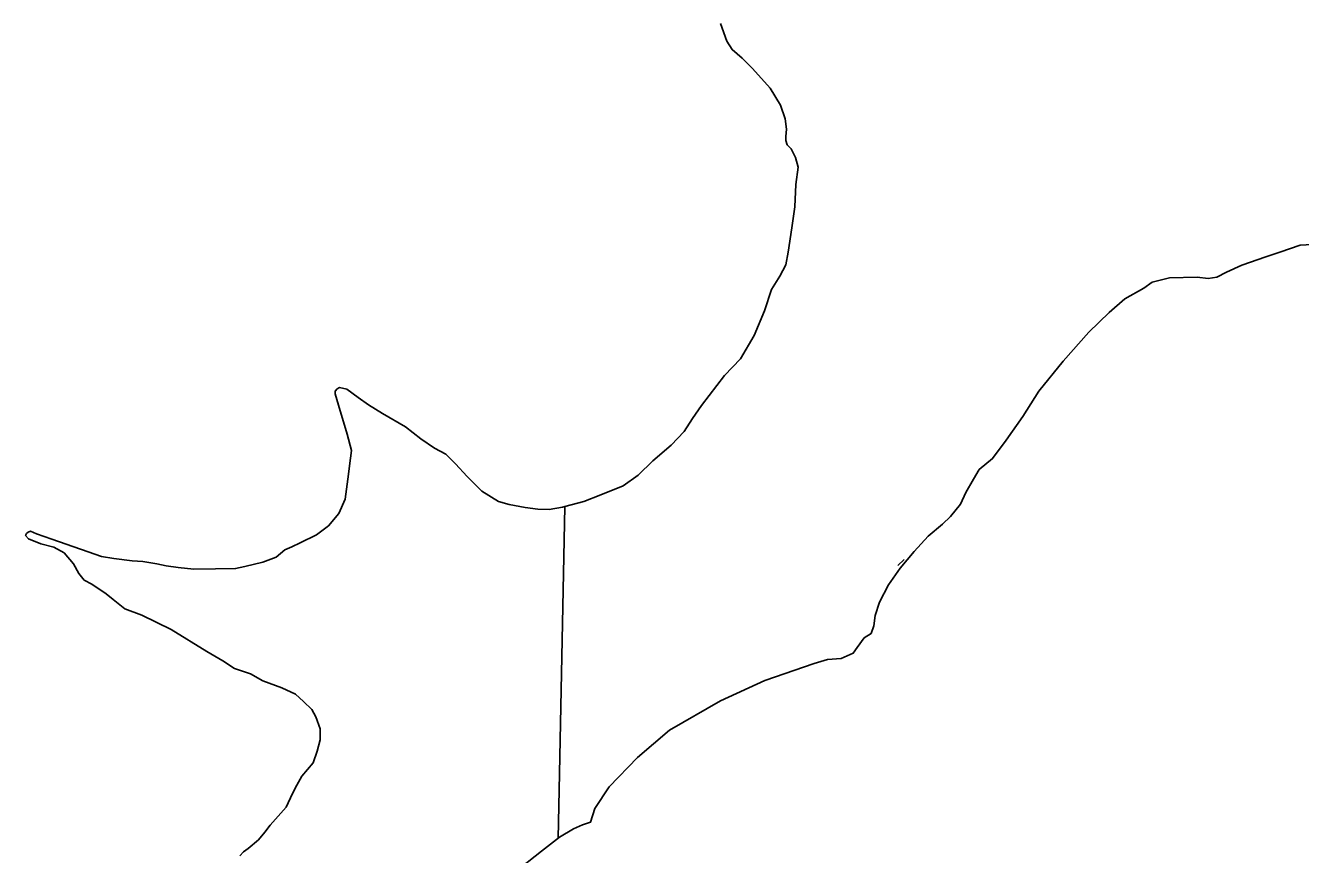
# Model space of a CAD drawing. Extents: x -939622 to -934245, y 1383184 to 1385301.
# Drawn here: x -935523.654 to -935519.532, y 1384279.071 to 1384281.752 of the extents above; entities that cross this region are included whole.
import ezdxf

# ---------------------------------------------------------------- set-up
doc = ezdxf.new("R2010")
doc.units = 0
doc.layers.add('2', color=7, linetype='Continuous')
doc.layers.add('9', color=7, linetype='Continuous')

msp = doc.modelspace()

# ---------------------------------------------------------------- linework, layer by layer
at = {"layer": '2'}
for points in [[(-935521.6758, 1384279.3848), (-935521.7667, 1384279.2897), (-935521.8132, 1384279.22), (-935521.8279, 1384279.1756), (-935521.8533, 1384279.1671), (-935521.8829, 1384279.1545), (-935521.9272, 1384279.127), (-935521.9321, 1384279.1233), (-935521.9272, 1384279.3335), (-935521.9108, 1384280.1964), (-935521.8489, 1384280.2126), (-935521.7939, 1384280.2338), (-935521.7221, 1384280.2634), (-935521.6735, 1384280.2982), (-935521.626, 1384280.3437), (-935521.5668, 1384280.3944), (-935521.5246, 1384280.4388), (-935521.4981, 1384280.4811), (-935521.4686, 1384280.5233), (-935521.3946, 1384280.6205), (-935521.3429, 1384280.6734), (-935521.2985, 1384280.7495), (-935521.2647, 1384280.8287), (-935521.2425, 1384280.8985), (-935521.215, 1384280.9407), (-935521.196, 1384280.9777), (-935521.1886, 1384281.0189), (-935521.177, 1384281.0971), (-935521.1664, 1384281.1658), (-935521.1633, 1384281.2377), (-935521.1559, 1384281.2935), (-935521.1643, 1384281.3252), (-935521.1791, 1384281.3526), (-935521.1918, 1384281.3653), (-935521.196, 1384281.3801), (-935521.196, 1384281.3928), (-935521.1939, 1384281.416), (-935521.1981, 1384281.4496), (-935521.2129, 1384281.4942), (-935521.2467, 1384281.5492), (-935521.3038, 1384281.6126), (-935521.3376, 1384281.6464), (-935521.3693, 1384281.6739), (-935521.3862, 1384281.7014), (-935521.4073, 1384281.7584)], [(-935521.6758, 1384279.3848), (-935521.7667, 1384279.2897), (-935521.8132, 1384279.22), (-935521.8279, 1384279.1756), (-935521.8533, 1384279.1671), (-935521.8829, 1384279.1545), (-935521.9272, 1384279.127), (-935521.9321, 1384279.1233), (-935521.9272, 1384279.3335), (-935521.9108, 1384280.1964), (-935521.8489, 1384280.2126), (-935521.7939, 1384280.2338), (-935521.7221, 1384280.2634), (-935521.6735, 1384280.2982), (-935521.626, 1384280.3437), (-935521.5668, 1384280.3944), (-935521.5246, 1384280.4388), (-935521.4981, 1384280.4811), (-935521.4686, 1384280.5233), (-935521.3946, 1384280.6205), (-935521.3429, 1384280.6734), (-935521.2985, 1384280.7495), (-935521.2647, 1384280.8287), (-935521.2425, 1384280.8985), (-935521.215, 1384280.9407), (-935521.196, 1384280.9777), (-935521.1886, 1384281.0189), (-935521.177, 1384281.0971), (-935521.1664, 1384281.1658), (-935521.1633, 1384281.2377), (-935521.1559, 1384281.2935), (-935521.1643, 1384281.3252), (-935521.1791, 1384281.3526), (-935521.1918, 1384281.3653), (-935521.196, 1384281.3801), (-935521.196, 1384281.3928), (-935521.1939, 1384281.416), (-935521.1981, 1384281.4496), (-935521.2129, 1384281.4942), (-935521.2467, 1384281.5492), (-935521.3038, 1384281.6126), (-935521.3376, 1384281.6464), (-935521.3693, 1384281.6739), (-935521.3862, 1384281.7014), (-935521.4073, 1384281.7584)], [(-935519.4165, 1384281.0477), (-935519.5325, 1384281.0415), (-935519.5989, 1384281.0187), (-935519.6444, 1384281.0042), (-935519.7211, 1384280.9772), (-935519.7709, 1384280.9544), (-935519.8019, 1384280.9378), (-935519.8309, 1384280.9337), (-935519.8662, 1384280.9378), (-935519.9553, 1384280.9358), (-935520.0112, 1384280.9213), (-935520.0382, 1384280.9026), (-935520.1003, 1384280.8674), (-935520.1501, 1384280.8238), (-935520.2164, 1384280.7596), (-935520.2993, 1384280.6663), (-935520.378, 1384280.5689), (-935520.4298, 1384280.488), (-935520.4837, 1384280.4113), (-935520.5272, 1384280.3512), (-935520.5708, 1384280.3159), (-935520.5894, 1384280.2849), (-935520.6143, 1384280.2413), (-935520.6309, 1384280.204), (-935520.664, 1384280.1646), (-935520.6889, 1384280.1397), (-935520.7353, 1384280.1011), (-935520.7809, 1384280.0514), (-935520.8265, 1384279.9975), (-935520.8638, 1384279.9436), (-935520.8928, 1384279.8876), (-935520.9073, 1384279.8441), (-935520.9115, 1384279.8109), (-935520.9197, 1384279.786), (-935520.9425, 1384279.7715), (-935520.9653, 1384279.7404), (-935520.9778, 1384279.7218), (-935521.0171, 1384279.7052), (-935521.061, 1384279.7018), (-935521.1042, 1384279.6886), (-935521.2638, 1384279.6342), (-935521.4075, 1384279.5687), (-935521.5723, 1384279.4736), (-935521.6758, 1384279.3848)], [(-935519.4165, 1384281.0477), (-935519.5325, 1384281.0415), (-935519.5989, 1384281.0187), (-935519.6444, 1384281.0042), (-935519.7211, 1384280.9772), (-935519.7709, 1384280.9544), (-935519.8019, 1384280.9378), (-935519.8309, 1384280.9337), (-935519.8662, 1384280.9378), (-935519.9553, 1384280.9358), (-935520.0112, 1384280.9213), (-935520.0382, 1384280.9026), (-935520.1003, 1384280.8674), (-935520.1501, 1384280.8238), (-935520.2164, 1384280.7596), (-935520.2993, 1384280.6663), (-935520.378, 1384280.5689), (-935520.4298, 1384280.488), (-935520.4837, 1384280.4113), (-935520.5272, 1384280.3512), (-935520.5708, 1384280.3159), (-935520.5894, 1384280.2849), (-935520.6143, 1384280.2413), (-935520.6309, 1384280.204), (-935520.664, 1384280.1646), (-935520.6889, 1384280.1397), (-935520.7353, 1384280.1011), (-935520.7809, 1384280.0514), (-935520.8265, 1384279.9975), (-935520.8638, 1384279.9436), (-935520.8928, 1384279.8876), (-935520.9073, 1384279.8441), (-935520.9115, 1384279.8109), (-935520.9197, 1384279.786), (-935520.9425, 1384279.7715), (-935520.9653, 1384279.7404), (-935520.9778, 1384279.7218), (-935521.0171, 1384279.7052), (-935521.061, 1384279.7018), (-935521.1042, 1384279.6886), (-935521.2638, 1384279.6342), (-935521.4075, 1384279.5687), (-935521.5723, 1384279.4736), (-935521.6758, 1384279.3848)]]:
    msp.add_lwpolyline(points, dxfattribs=at)
at = {"layer": '9'}
for points in [[(-935521.9175, 1384280.1947), (-935521.9108, 1384280.1964), (-935521.8489, 1384280.2126), (-935521.7939, 1384280.2338), (-935521.7221, 1384280.2634), (-935521.6735, 1384280.2982), (-935521.626, 1384280.3437), (-935521.5668, 1384280.3944), (-935521.5246, 1384280.4388), (-935521.4981, 1384280.4811), (-935521.4686, 1384280.5233), (-935521.3946, 1384280.6205), (-935521.3429, 1384280.6734), (-935521.2985, 1384280.7495), (-935521.2647, 1384280.8287), (-935521.2425, 1384280.8985), (-935521.215, 1384280.9407), (-935521.196, 1384280.9777), (-935521.1886, 1384281.0189), (-935521.177, 1384281.0971), (-935521.1664, 1384281.1658), (-935521.1633, 1384281.2377), (-935521.1559, 1384281.2935), (-935521.1643, 1384281.3252), (-935521.1791, 1384281.3526), (-935521.1918, 1384281.3653), (-935521.196, 1384281.3801), (-935521.196, 1384281.3928), (-935521.1939, 1384281.416), (-935521.1981, 1384281.4496), (-935521.2129, 1384281.4942), (-935521.2467, 1384281.5492), (-935521.3038, 1384281.6126), (-935521.3376, 1384281.6464), (-935521.3693, 1384281.6739), (-935521.3862, 1384281.7014), (-935521.4073, 1384281.7584)], [(-935521.9108, 1384280.1964), (-935521.8489, 1384280.2126), (-935521.7939, 1384280.2338), (-935521.7221, 1384280.2634), (-935521.6735, 1384280.2982), (-935521.626, 1384280.3437), (-935521.5668, 1384280.3944), (-935521.5246, 1384280.4388), (-935521.4981, 1384280.4811), (-935521.4686, 1384280.5233), (-935521.3946, 1384280.6205), (-935521.3429, 1384280.6734), (-935521.2985, 1384280.7495), (-935521.2647, 1384280.8287), (-935521.2425, 1384280.8985), (-935521.215, 1384280.9407), (-935521.196, 1384280.9777), (-935521.1886, 1384281.0189), (-935521.177, 1384281.0971), (-935521.1664, 1384281.1658), (-935521.1633, 1384281.2377), (-935521.1559, 1384281.2935), (-935521.1643, 1384281.3252), (-935521.1791, 1384281.3526), (-935521.1918, 1384281.3653), (-935521.196, 1384281.3801), (-935521.196, 1384281.3928), (-935521.1939, 1384281.416), (-935521.1981, 1384281.4496), (-935521.2129, 1384281.4942), (-935521.2467, 1384281.5492), (-935521.3038, 1384281.6126), (-935521.3376, 1384281.6464), (-935521.3693, 1384281.6739), (-935521.3862, 1384281.7014), (-935521.4073, 1384281.7584)], [(-935519.4165, 1384281.0477), (-935519.5325, 1384281.0415), (-935519.5989, 1384281.0187), (-935519.6444, 1384281.0042), (-935519.7211, 1384280.9772), (-935519.7709, 1384280.9544), (-935519.8019, 1384280.9378), (-935519.8309, 1384280.9337), (-935519.8662, 1384280.9378), (-935519.9553, 1384280.9358), (-935520.0112, 1384280.9213), (-935520.0382, 1384280.9026), (-935520.1003, 1384280.8674), (-935520.1501, 1384280.8238), (-935520.2164, 1384280.7596), (-935520.2993, 1384280.6663), (-935520.378, 1384280.5689), (-935520.4298, 1384280.488), (-935520.4837, 1384280.4113), (-935520.5272, 1384280.3512), (-935520.5708, 1384280.3159), (-935520.5894, 1384280.2849), (-935520.6143, 1384280.2413), (-935520.6309, 1384280.204), (-935520.664, 1384280.1646), (-935520.6889, 1384280.1397), (-935520.7353, 1384280.1011), (-935520.7809, 1384280.0514), (-935520.8265, 1384279.9975), (-935520.8638, 1384279.9436), (-935520.8928, 1384279.8876), (-935520.9073, 1384279.8441), (-935520.9115, 1384279.8109), (-935520.9197, 1384279.786), (-935520.9425, 1384279.7715), (-935520.9653, 1384279.7404), (-935520.9778, 1384279.7218), (-935521.0171, 1384279.7052), (-935521.061, 1384279.7018), (-935521.1042, 1384279.6886), (-935521.2638, 1384279.6342), (-935521.4075, 1384279.5687), (-935521.5723, 1384279.4736), (-935521.6758, 1384279.3848)], [(-935519.4165, 1384281.0477), (-935519.5325, 1384281.0415), (-935519.5989, 1384281.0187), (-935519.6444, 1384281.0042), (-935519.7211, 1384280.9772), (-935519.7709, 1384280.9544), (-935519.8019, 1384280.9378), (-935519.8309, 1384280.9337), (-935519.8662, 1384280.9378), (-935519.9553, 1384280.9358), (-935520.0112, 1384280.9213), (-935520.0382, 1384280.9026), (-935520.1003, 1384280.8674), (-935520.1501, 1384280.8238), (-935520.2164, 1384280.7596), (-935520.2993, 1384280.6663), (-935520.378, 1384280.5689), (-935520.4298, 1384280.488), (-935520.4837, 1384280.4113), (-935520.5272, 1384280.3512), (-935520.5708, 1384280.3159), (-935520.5894, 1384280.2849), (-935520.6143, 1384280.2413), (-935520.6309, 1384280.204), (-935520.664, 1384280.1646), (-935520.6889, 1384280.1397), (-935520.7353, 1384280.1011), (-935520.7809, 1384280.0514), (-935520.8265, 1384279.9975), (-935520.8638, 1384279.9436), (-935520.8928, 1384279.8876), (-935520.9073, 1384279.8441), (-935520.9115, 1384279.8109), (-935520.9197, 1384279.786), (-935520.9425, 1384279.7715), (-935520.9653, 1384279.7404), (-935520.9778, 1384279.7218), (-935521.0171, 1384279.7052), (-935521.061, 1384279.7018), (-935521.1042, 1384279.6886), (-935521.1042, 1384279.6886)], [(-935522.844, 1384280.033), (-935522.8154, 1384280.0563), (-935522.7933, 1384280.0658), (-935522.7658, 1384280.0795), (-935522.713, 1384280.1049), (-935522.675, 1384280.1345), (-935522.6411, 1384280.1735), (-935522.6211, 1384280.22), (-935522.6116, 1384280.2845), (-935522.6031, 1384280.3532), (-935522.5999, 1384280.3775), (-935522.6147, 1384280.4303), (-935522.6422, 1384280.5244), (-935522.6528, 1384280.5603), (-935522.6528, 1384280.5698), (-935522.6464, 1384280.5772), (-935522.639, 1384280.5814), (-935522.6158, 1384280.5762), (-935522.5788, 1384280.5487), (-935522.545, 1384280.5254), (-935522.4996, 1384280.4969), (-935522.4256, 1384280.4546), (-935522.376, 1384280.4155), (-935522.3316, 1384280.3849), (-935522.2957, 1384280.3659), (-935522.264, 1384280.3342), (-935522.226, 1384280.293), (-935522.1785, 1384280.2465), (-935522.1246, 1384280.2126), (-935522.0908, 1384280.2031), (-935522.039, 1384280.1936), (-935521.9978, 1384280.1883), (-935521.9608, 1384280.1873), (-935521.9175, 1384280.1947)], [(-935522.844, 1384280.033), (-935522.8154, 1384280.0563), (-935522.7933, 1384280.0658), (-935522.7658, 1384280.0795), (-935522.713, 1384280.1049), (-935522.675, 1384280.1345), (-935522.6411, 1384280.1735), (-935522.6211, 1384280.22), (-935522.6116, 1384280.2845), (-935522.6031, 1384280.3532), (-935522.5999, 1384280.3775), (-935522.6147, 1384280.4303), (-935522.6422, 1384280.5244), (-935522.6528, 1384280.5603), (-935522.6528, 1384280.5698), (-935522.6464, 1384280.5772), (-935522.639, 1384280.5814), (-935522.6158, 1384280.5762), (-935522.5788, 1384280.5487), (-935522.545, 1384280.5254), (-935522.4996, 1384280.4969), (-935522.4256, 1384280.4546), (-935522.376, 1384280.4155), (-935522.3316, 1384280.3849), (-935522.2957, 1384280.3659), (-935522.264, 1384280.3342), (-935522.226, 1384280.293), (-935522.1785, 1384280.2465), (-935522.1246, 1384280.2126), (-935522.0908, 1384280.2031), (-935522.039, 1384280.1936), (-935521.9978, 1384280.1883), (-935521.9608, 1384280.1873), (-935521.9175, 1384280.1947)], [(-935522.8112, 1384279.2247), (-935522.7912, 1384279.2691), (-935522.7774, 1384279.2955), (-935522.7605, 1384279.3251), (-935522.7246, 1384279.3673), (-935522.7109, 1384279.4054), (-935522.7014, 1384279.4424), (-935522.7014, 1384279.4772), (-935522.7151, 1384279.5163), (-935522.7288, 1384279.5406), (-935522.7552, 1384279.566), (-935522.7816, 1384279.5893), (-935522.825, 1384279.6104), (-935522.8873, 1384279.6326), (-935522.9264, 1384279.6558), (-935522.9781, 1384279.6727), (-935523.0162, 1384279.697), (-935523.0679, 1384279.7277), (-935523.1831, 1384279.7984), (-935523.2781, 1384279.8449), (-935523.3331, 1384279.866), (-935523.3711, 1384279.8956), (-935523.3933, 1384279.9136), (-935523.4398, 1384279.9453), (-935523.4641, 1384279.958), (-935523.482, 1384279.9802), (-935523.4989, 1384280.0108), (-935523.5296, 1384280.0467), (-935523.5623, 1384280.0647), (-935523.6046, 1384280.0763), (-935523.6447, 1384280.0922), (-935523.6542, 1384280.1027), (-935523.651, 1384280.1091), (-935523.6458, 1384280.1133), (-935523.6384, 1384280.1165), (-935523.6183, 1384280.108), (-935523.5686, 1384280.0911), (-935523.5222, 1384280.0742), (-935523.4514, 1384280.0499), (-935523.4081, 1384280.0351), (-935523.369, 1384280.0288), (-935523.3088, 1384280.0203), (-935523.275, 1384280.0182), (-935523.2296, 1384280.0108), (-935523.1989, 1384280.0045), (-935523.1609, 1384279.9992), (-935523.1102, 1384279.9939), (-935523.0394, 1384279.995), (-935522.975, 1384279.996), (-935522.9454, 1384280.0024), (-935522.8873, 1384280.0161), (-935522.844, 1384280.033)], [(-935522.8112, 1384279.2247), (-935522.7912, 1384279.2691), (-935522.7774, 1384279.2955), (-935522.7605, 1384279.3251), (-935522.7246, 1384279.3673), (-935522.7109, 1384279.4054), (-935522.7014, 1384279.4424), (-935522.7014, 1384279.4772), (-935522.7151, 1384279.5163), (-935522.7288, 1384279.5406), (-935522.7552, 1384279.566), (-935522.7816, 1384279.5893), (-935522.825, 1384279.6104), (-935522.8873, 1384279.6326), (-935522.9264, 1384279.6558), (-935522.9781, 1384279.6727), (-935523.0162, 1384279.697), (-935523.0679, 1384279.7277), (-935523.1831, 1384279.7984), (-935523.2781, 1384279.8449), (-935523.3331, 1384279.866), (-935523.3711, 1384279.8956), (-935523.3933, 1384279.9136), (-935523.4398, 1384279.9453), (-935523.4641, 1384279.958), (-935523.482, 1384279.9802), (-935523.4989, 1384280.0108), (-935523.5296, 1384280.0467), (-935523.5623, 1384280.0647), (-935523.6046, 1384280.0763), (-935523.6447, 1384280.0922), (-935523.6542, 1384280.1027), (-935523.651, 1384280.1091), (-935523.6458, 1384280.1133), (-935523.6384, 1384280.1165), (-935523.6183, 1384280.108), (-935523.5686, 1384280.0911), (-935523.5222, 1384280.0742), (-935523.4514, 1384280.0499), (-935523.4081, 1384280.0351), (-935523.369, 1384280.0288), (-935523.3088, 1384280.0203), (-935523.275, 1384280.0182), (-935523.2296, 1384280.0108), (-935523.1989, 1384280.0045), (-935523.1609, 1384279.9992), (-935523.1102, 1384279.9939), (-935523.0394, 1384279.995), (-935522.975, 1384279.996), (-935522.9454, 1384280.0024), (-935522.8873, 1384280.0161), (-935522.844, 1384280.033)], [(-935520.8333, 1384280.0062), (-935520.8137, 1384280.0251)], [(-935520.8333, 1384280.0062), (-935520.8137, 1384280.0251)], [(-935521.1042, 1384279.6886), (-935521.2638, 1384279.6342), (-935521.4075, 1384279.5687), (-935521.5723, 1384279.4736), (-935521.6758, 1384279.3848), (-935521.7667, 1384279.2897), (-935521.8132, 1384279.22), (-935521.8279, 1384279.1756), (-935521.8533, 1384279.1671), (-935521.8829, 1384279.1545), (-935521.9272, 1384279.127), (-935521.9864, 1384279.0826), (-935522.073, 1384279.0129)], [(-935521.6758, 1384279.3848), (-935521.7667, 1384279.2897), (-935521.8132, 1384279.22), (-935521.8279, 1384279.1756), (-935521.8533, 1384279.1671), (-935521.8829, 1384279.1545), (-935521.9272, 1384279.127), (-935521.9321, 1384279.1233)], [(-935522.9612, 1384279.0672), (-935522.9496, 1384279.0799), (-935522.9338, 1384279.0905), (-935522.901, 1384279.119), (-935522.8809, 1384279.1433), (-935522.863, 1384279.1666), (-935522.8112, 1384279.2247)], [(-935522.9612, 1384279.0672), (-935522.9496, 1384279.0799), (-935522.9338, 1384279.0905), (-935522.901, 1384279.119), (-935522.8809, 1384279.1433), (-935522.863, 1384279.1666), (-935522.8112, 1384279.2247)], [(-935521.9272, 1384279.127), (-935521.9864, 1384279.0826), (-935522.073, 1384279.0129)]]:
    msp.add_lwpolyline(points, dxfattribs=at)

doc.saveas('drawing.dxf')
